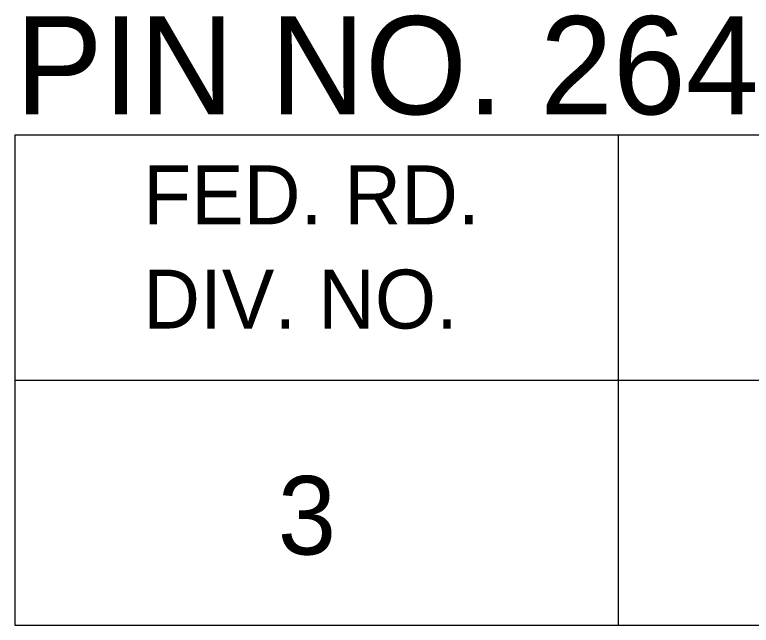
# Model space of a CAD drawing. Extents: x 1000 to 1162, y 999 to 8520.
# Drawn here: x 1133.055 to 1136.81, y 6965.046 to 6968.157 of the extents above; entities that cross this region are included whole.
import ezdxf

# ---------------------------------------------------------------- set-up
doc = ezdxf.new("R2010")
doc.units = 0
doc.layers.add('Level 20', color=7, linetype='Continuous')
doc.layers.add('Level 3', color=7, linetype='Continuous')

msp = doc.modelspace()

# ---------------------------------------------------------------- linework, layer by layer
at = {"layer": 'Level 3'}
for p, q in [((1133.055, 6967.5458), (1161.555, 6967.5458)), ((1133.055, 6967.5458), (1133.055, 6965.0458)), ((1133.055, 6967.5458), (1161.555, 6967.5458)), ((1133.055, 6967.5458), (1133.055, 6965.0458)), ((1133.055, 6967.5458), (1161.555, 6967.5458)), ((1133.055, 6967.5458), (1133.055, 6965.0458)), ((1133.055, 6967.5458), (1161.555, 6967.5458)), ((1133.055, 6967.5458), (1133.055, 6965.0458)), ((1133.055, 6967.5458), (1161.555, 6967.5458)), ((1133.055, 6967.5458), (1133.055, 6965.0458)), ((1133.055, 6967.5458), (1161.555, 6967.5458)), ((1133.055, 6967.5458), (1133.055, 6965.0458)), ((1133.055, 6967.5458), (1161.555, 6967.5458)), ((1133.055, 6967.5458), (1133.055, 6965.0458)), ((1133.055, 6967.5458), (1161.555, 6967.5458)), ((1133.055, 6967.5458), (1133.055, 6965.0458)), ((1133.055, 6967.5458), (1161.555, 6967.5458)), ((1133.055, 6967.5458), (1133.055, 6965.0458)), ((1133.055, 6967.5458), (1161.555, 6967.5458)), ((1133.055, 6967.5458), (1133.055, 6965.0458)), ((1133.055, 6967.5458), (1161.555, 6967.5458)), ((1133.055, 6967.5458), (1133.055, 6965.0458)), ((1133.055, 6967.5458), (1161.555, 6967.5458)), ((1133.055, 6967.5458), (1133.055, 6965.0458)), ((1133.055, 6967.5458), (1161.555, 6967.5458)), ((1133.055, 6967.5458), (1133.055, 6965.0458)), ((1133.055, 6967.5458), (1161.555, 6967.5458)), ((1133.055, 6967.5458), (1133.055, 6965.0458)), ((1133.055, 6967.5458), (1161.555, 6967.5458)), ((1133.055, 6967.5458), (1133.055, 6965.0458)), ((1133.055, 6967.5458), (1161.555, 6967.5458)), ((1133.055, 6967.5458), (1133.055, 6965.0458)), ((1133.055, 6967.5458), (1161.555, 6967.5458)), ((1133.055, 6967.5458), (1133.055, 6965.0458)), ((1133.055, 6967.5458), (1161.555, 6967.5458)), ((1133.055, 6967.5458), (1133.055, 6965.0458)), ((1133.055, 6967.5458), (1161.555, 6967.5458)), ((1133.055, 6967.5458), (1133.055, 6965.0458)), ((1133.055, 6967.5458), (1161.555, 6967.5458)), ((1133.055, 6967.5458), (1133.055, 6965.0458)), ((1133.055, 6967.5458), (1161.555, 6967.5458)), ((1133.055, 6967.5458), (1133.055, 6965.0458)), ((1133.055, 6967.5458), (1161.555, 6967.5458)), ((1133.055, 6967.5458), (1133.055, 6965.0458)), ((1133.055, 6967.5458), (1161.555, 6967.5458)), ((1133.055, 6967.5458), (1133.055, 6965.0458)), ((1133.055, 6967.5458), (1161.555, 6967.5458)), ((1133.055, 6967.5458), (1133.055, 6965.0458)), ((1133.055, 6967.5458), (1161.555, 6967.5458)), ((1133.055, 6967.5458), (1133.055, 6965.0458)), ((1133.055, 6967.5458), (1161.555, 6967.5458)), ((1133.055, 6967.5458), (1133.055, 6965.0458)), ((1133.055, 6967.5458), (1161.555, 6967.5458)), ((1133.055, 6967.5458), (1133.055, 6965.0458)), ((1133.055, 6967.5458), (1161.555, 6967.5458)), ((1133.055, 6967.5458), (1133.055, 6965.0458)), ((1133.055, 6967.5458), (1161.555, 6967.5458)), ((1133.055, 6967.5458), (1133.055, 6965.0458)), ((1133.055, 6967.5458), (1161.555, 6967.5458)), ((1133.055, 6967.5458), (1133.055, 6965.0458)), ((1133.055, 6967.5458), (1161.555, 6967.5458)), ((1133.055, 6967.5458), (1133.055, 6965.0458)), ((1133.055, 6967.5458), (1161.555, 6967.5458)), ((1133.055, 6967.5458), (1133.055, 6965.0458)), ((1133.055, 6967.5458), (1161.555, 6967.5458)), ((1133.055, 6967.5458), (1133.055, 6965.0458)), ((1133.055, 6967.5458), (1161.555, 6967.5458)), ((1133.055, 6967.5458), (1133.055, 6965.0458)), ((1133.055, 6967.5458), (1161.555, 6967.5458)), ((1133.055, 6967.5458), (1133.055, 6965.0458)), ((1133.055, 6967.5458), (1161.555, 6967.5458)), ((1133.055, 6967.5458), (1133.055, 6965.0458)), ((1133.055, 6967.5458), (1161.555, 6967.5458)), ((1133.055, 6967.5458), (1133.055, 6965.0458)), ((1133.055, 6967.5458), (1161.555, 6967.5458)), ((1133.055, 6967.5458), (1133.055, 6965.0458)), ((1133.055, 6967.5458), (1161.555, 6967.5458)), ((1133.055, 6967.5458), (1133.055, 6965.0458)), ((1133.055, 6967.5458), (1161.555, 6967.5458)), ((1133.055, 6967.5458), (1133.055, 6965.0458)), ((1133.055, 6967.5458), (1161.555, 6967.5458)), ((1133.055, 6967.5458), (1133.055, 6965.0458)), ((1133.055, 6967.5458), (1161.555, 6967.5458)), ((1133.055, 6967.5458), (1133.055, 6965.0458)), ((1133.055, 6967.5458), (1161.555, 6967.5458)), ((1133.055, 6967.5458), (1133.055, 6965.0458)), ((1133.055, 6967.5458), (1161.555, 6967.5458)), ((1133.055, 6967.5458), (1133.055, 6965.0458)), ((1133.055, 6967.5458), (1161.555, 6967.5458)), ((1133.055, 6967.5458), (1133.055, 6965.0458)), ((1133.055, 6967.5458), (1161.555, 6967.5458)), ((1133.055, 6967.5458), (1133.055, 6965.0458)), ((1133.055, 6967.5458), (1161.555, 6967.5458)), ((1133.055, 6967.5458), (1133.055, 6965.0458)), ((1133.055, 6967.5458), (1161.555, 6967.5458)), ((1133.055, 6967.5458), (1133.055, 6965.0458)), ((1133.055, 6967.5458), (1161.555, 6967.5458)), ((1133.055, 6967.5458), (1133.055, 6965.0458)), ((1133.055, 6967.5458), (1161.555, 6967.5458)), ((1133.055, 6967.5458), (1133.055, 6965.0458)), ((1136.1323, 6967.5458), (1136.1323, 6965.0458)), ((1136.1323, 6967.5458), (1136.1323, 6965.0458)), ((1136.1323, 6967.5458), (1136.1323, 6965.0458)), ((1136.1323, 6967.5458), (1136.1323, 6965.0458)), ((1136.1323, 6967.5458), (1136.1323, 6965.0458)), ((1136.1323, 6967.5458), (1136.1323, 6965.0458)), ((1136.1323, 6967.5458), (1136.1323, 6965.0458)), ((1136.1323, 6967.5458), (1136.1323, 6965.0458)), ((1136.1323, 6967.5458), (1136.1323, 6965.0458)), ((1136.1323, 6967.5458), (1136.1323, 6965.0458)), ((1136.1323, 6967.5458), (1136.1323, 6965.0458)), ((1136.1323, 6967.5458), (1136.1323, 6965.0458)), ((1136.1323, 6967.5458), (1136.1323, 6965.0458)), ((1136.1323, 6967.5458), (1136.1323, 6965.0458)), ((1136.1323, 6967.5458), (1136.1323, 6965.0458)), ((1136.1323, 6967.5458), (1136.1323, 6965.0458)), ((1136.1323, 6967.5458), (1136.1323, 6965.0458)), ((1136.1323, 6967.5458), (1136.1323, 6965.0458)), ((1136.1323, 6967.5458), (1136.1323, 6965.0458)), ((1136.1323, 6967.5458), (1136.1323, 6965.0458)), ((1136.1323, 6967.5458), (1136.1323, 6965.0458)), ((1136.1323, 6967.5458), (1136.1323, 6965.0458)), ((1136.1323, 6967.5458), (1136.1323, 6965.0458)), ((1136.1323, 6967.5458), (1136.1323, 6965.0458)), ((1136.1323, 6967.5458), (1136.1323, 6965.0458)), ((1136.1323, 6967.5458), (1136.1323, 6965.0458)), ((1136.1323, 6967.5458), (1136.1323, 6965.0458)), ((1136.1323, 6967.5458), (1136.1323, 6965.0458)), ((1136.1323, 6967.5458), (1136.1323, 6965.0458)), ((1136.1323, 6967.5458), (1136.1323, 6965.0458)), ((1136.1323, 6967.5458), (1136.1323, 6965.0458)), ((1136.1323, 6967.5458), (1136.1323, 6965.0458)), ((1136.1323, 6967.5458), (1136.1323, 6965.0458)), ((1136.1323, 6967.5458), (1136.1323, 6965.0458)), ((1136.1323, 6967.5458), (1136.1323, 6965.0458)), ((1136.1323, 6967.5458), (1136.1323, 6965.0458)), ((1136.1323, 6967.5458), (1136.1323, 6965.0458)), ((1136.1323, 6967.5458), (1136.1323, 6965.0458)), ((1136.1323, 6967.5458), (1136.1323, 6965.0458)), ((1136.1323, 6967.5458), (1136.1323, 6965.0458)), ((1136.1323, 6967.5458), (1136.1323, 6965.0458)), ((1136.1323, 6967.5458), (1136.1323, 6965.0458)), ((1136.1323, 6967.5458), (1136.1323, 6965.0458)), ((1136.1323, 6967.5458), (1136.1323, 6965.0458)), ((1136.1323, 6967.5458), (1136.1323, 6965.0458)), ((1136.1323, 6967.5458), (1136.1323, 6965.0458)), ((1136.1323, 6967.5458), (1136.1323, 6965.0458)), ((1136.1323, 6967.5458), (1136.1323, 6965.0458)), ((1136.1323, 6967.5458), (1136.1323, 6965.0458)), ((1136.1323, 6967.5458), (1136.1323, 6965.0458)), ((1133.055, 6966.2958), (1161.555, 6966.2958)), ((1133.055, 6966.2958), (1161.555, 6966.2958)), ((1133.055, 6966.2958), (1161.555, 6966.2958)), ((1133.055, 6966.2958), (1161.555, 6966.2958)), ((1133.055, 6966.2958), (1161.555, 6966.2958)), ((1133.055, 6966.2958), (1161.555, 6966.2958)), ((1133.055, 6966.2958), (1161.555, 6966.2958)), ((1133.055, 6966.2958), (1161.555, 6966.2958)), ((1133.055, 6966.2958), (1161.555, 6966.2958)), ((1133.055, 6966.2958), (1161.555, 6966.2958)), ((1133.055, 6966.2958), (1161.555, 6966.2958)), ((1133.055, 6966.2958), (1161.555, 6966.2958)), ((1133.055, 6966.2958), (1161.555, 6966.2958)), ((1133.055, 6966.2958), (1161.555, 6966.2958)), ((1133.055, 6966.2958), (1161.555, 6966.2958)), ((1133.055, 6966.2958), (1161.555, 6966.2958)), ((1133.055, 6966.2958), (1161.555, 6966.2958)), ((1133.055, 6966.2958), (1161.555, 6966.2958)), ((1133.055, 6966.2958), (1161.555, 6966.2958)), ((1133.055, 6966.2958), (1161.555, 6966.2958)), ((1133.055, 6966.2958), (1161.555, 6966.2958)), ((1133.055, 6966.2958), (1161.555, 6966.2958)), ((1133.055, 6966.2958), (1161.555, 6966.2958)), ((1133.055, 6966.2958), (1161.555, 6966.2958)), ((1133.055, 6966.2958), (1161.555, 6966.2958)), ((1133.055, 6966.2958), (1161.555, 6966.2958)), ((1133.055, 6966.2958), (1161.555, 6966.2958)), ((1133.055, 6966.2958), (1161.555, 6966.2958)), ((1133.055, 6966.2958), (1161.555, 6966.2958)), ((1133.055, 6966.2958), (1161.555, 6966.2958)), ((1133.055, 6966.2958), (1161.555, 6966.2958)), ((1133.055, 6966.2958), (1161.555, 6966.2958)), ((1133.055, 6966.2958), (1161.555, 6966.2958)), ((1133.055, 6966.2958), (1161.555, 6966.2958)), ((1133.055, 6966.2958), (1161.555, 6966.2958)), ((1133.055, 6966.2958), (1161.555, 6966.2958)), ((1133.055, 6966.2958), (1161.555, 6966.2958)), ((1133.055, 6966.2958), (1161.555, 6966.2958)), ((1133.055, 6966.2958), (1161.555, 6966.2958)), ((1133.055, 6966.2958), (1161.555, 6966.2958)), ((1133.055, 6966.2958), (1161.555, 6966.2958)), ((1133.055, 6966.2958), (1161.555, 6966.2958)), ((1133.055, 6966.2958), (1161.555, 6966.2958)), ((1133.055, 6966.2958), (1161.555, 6966.2958)), ((1133.055, 6966.2958), (1161.555, 6966.2958)), ((1133.055, 6966.2958), (1161.555, 6966.2958)), ((1133.055, 6966.2958), (1161.555, 6966.2958)), ((1133.055, 6966.2958), (1161.555, 6966.2958)), ((1133.055, 6966.2958), (1161.555, 6966.2958)), ((1133.055, 6966.2958), (1161.555, 6966.2958)), ((1133.055, 6965.0458), (1161.555, 6965.0458)), ((1133.055, 6965.0458), (1161.555, 6965.0458)), ((1133.055, 6965.0458), (1161.555, 6965.0458)), ((1133.055, 6965.0458), (1161.555, 6965.0458)), ((1133.055, 6965.0458), (1161.555, 6965.0458)), ((1133.055, 6965.0458), (1161.555, 6965.0458)), ((1133.055, 6965.0458), (1161.555, 6965.0458)), ((1133.055, 6965.0458), (1161.555, 6965.0458)), ((1133.055, 6965.0458), (1161.555, 6965.0458)), ((1133.055, 6965.0458), (1161.555, 6965.0458)), ((1133.055, 6965.0458), (1161.555, 6965.0458)), ((1133.055, 6965.0458), (1161.555, 6965.0458)), ((1133.055, 6965.0458), (1161.555, 6965.0458)), ((1133.055, 6965.0458), (1161.555, 6965.0458)), ((1133.055, 6965.0458), (1161.555, 6965.0458)), ((1133.055, 6965.0458), (1161.555, 6965.0458)), ((1133.055, 6965.0458), (1161.555, 6965.0458)), ((1133.055, 6965.0458), (1161.555, 6965.0458)), ((1133.055, 6965.0458), (1161.555, 6965.0458)), ((1133.055, 6965.0458), (1161.555, 6965.0458)), ((1133.055, 6965.0458), (1161.555, 6965.0458)), ((1133.055, 6965.0458), (1161.555, 6965.0458)), ((1133.055, 6965.0458), (1161.555, 6965.0458)), ((1133.055, 6965.0458), (1161.555, 6965.0458)), ((1133.055, 6965.0458), (1161.555, 6965.0458)), ((1133.055, 6965.0458), (1161.555, 6965.0458)), ((1133.055, 6965.0458), (1161.555, 6965.0458)), ((1133.055, 6965.0458), (1161.555, 6965.0458)), ((1133.055, 6965.0458), (1161.555, 6965.0458)), ((1133.055, 6965.0458), (1161.555, 6965.0458)), ((1133.055, 6965.0458), (1161.555, 6965.0458)), ((1133.055, 6965.0458), (1161.555, 6965.0458)), ((1133.055, 6965.0458), (1161.555, 6965.0458)), ((1133.055, 6965.0458), (1161.555, 6965.0458)), ((1133.055, 6965.0458), (1161.555, 6965.0458)), ((1133.055, 6965.0458), (1161.555, 6965.0458)), ((1133.055, 6965.0458), (1161.555, 6965.0458)), ((1133.055, 6965.0458), (1161.555, 6965.0458)), ((1133.055, 6965.0458), (1161.555, 6965.0458)), ((1133.055, 6965.0458), (1161.555, 6965.0458)), ((1133.055, 6965.0458), (1161.555, 6965.0458)), ((1133.055, 6965.0458), (1161.555, 6965.0458)), ((1133.055, 6965.0458), (1161.555, 6965.0458)), ((1133.055, 6965.0458), (1161.555, 6965.0458)), ((1133.055, 6965.0458), (1161.555, 6965.0458)), ((1133.055, 6965.0458), (1161.555, 6965.0458)), ((1133.055, 6965.0458), (1161.555, 6965.0458)), ((1133.055, 6965.0458), (1161.555, 6965.0458)), ((1133.055, 6965.0458), (1161.555, 6965.0458)), ((1133.055, 6965.0458), (1161.555, 6965.0458))]:
    msp.add_line(p, q, dxfattribs=at)

# ---------------------------------------------------------------- texts
at = {"layer": 'Level 20'}
msp.add_text('PIN NO. 26432', height=0.5, dxfattribs=at).set_placement((1133.0578, 6967.65))
at = {"layer": 'Level 3'}
for s, height, p in [('FED. RD.', 0.3, (1133.7098, 6967.0896)), ('FED. RD.', 0.3, (1133.7098, 6967.0896)), ('FED. RD.', 0.3, (1133.7098, 6967.0896)), ('FED. RD.', 0.3, (1133.7098, 6967.0896)), ('FED. RD.', 0.3, (1133.7098, 6967.0896)), ('FED. RD.', 0.3, (1133.7098, 6967.0896)), ('FED. RD.', 0.3, (1133.7098, 6967.0896)), ('FED. RD.', 0.3, (1133.7098, 6967.0896)), ('FED. RD.', 0.3, (1133.7098, 6967.0896)), ('FED. RD.', 0.3, (1133.7098, 6967.0896)), ('FED. RD.', 0.3, (1133.7098, 6967.0896)), ('FED. RD.', 0.3, (1133.7098, 6967.0896)), ('FED. RD.', 0.3, (1133.7098, 6967.0896)), ('FED. RD.', 0.3, (1133.7098, 6967.0896)), ('FED. RD.', 0.3, (1133.7098, 6967.0896)), ('FED. RD.', 0.3, (1133.7098, 6967.0896)), ('FED. RD.', 0.3, (1133.7098, 6967.0896)), ('FED. RD.', 0.3, (1133.7098, 6967.0896)), ('FED. RD.', 0.3, (1133.7098, 6967.0896)), ('FED. RD.', 0.3, (1133.7098, 6967.0896)), ('FED. RD.', 0.3, (1133.7098, 6967.0896)), ('FED. RD.', 0.3, (1133.7098, 6967.0896)), ('FED. RD.', 0.3, (1133.7098, 6967.0896)), ('FED. RD.', 0.3, (1133.7098, 6967.0896)), ('FED. RD.', 0.3, (1133.7098, 6967.0896)), ('FED. RD.', 0.3, (1133.7098, 6967.0896)), ('FED. RD.', 0.3, (1133.7098, 6967.0896)), ('FED. RD.', 0.3, (1133.7098, 6967.0896)), ('FED. RD.', 0.3, (1133.7098, 6967.0896)), ('FED. RD.', 0.3, (1133.7098, 6967.0896)), ('FED. RD.', 0.3, (1133.7098, 6967.0896)), ('FED. RD.', 0.3, (1133.7098, 6967.0896)), ('FED. RD.', 0.3, (1133.7098, 6967.0896)), ('FED. RD.', 0.3, (1133.7098, 6967.0896)), ('FED. RD.', 0.3, (1133.7098, 6967.0896)), ('FED. RD.', 0.3, (1133.7098, 6967.0896)), ('FED. RD.', 0.3, (1133.7098, 6967.0896)), ('FED. RD.', 0.3, (1133.7098, 6967.0896)), ('FED. RD.', 0.3, (1133.7098, 6967.0896)), ('FED. RD.', 0.3, (1133.7098, 6967.0896)), ('FED. RD.', 0.3, (1133.7098, 6967.0896)), ('FED. RD.', 0.3, (1133.7098, 6967.0896)), ('FED. RD.', 0.3, (1133.7098, 6967.0896)), ('FED. RD.', 0.3, (1133.7098, 6967.0896)), ('FED. RD.', 0.3, (1133.7098, 6967.0896)), ('FED. RD.', 0.3, (1133.7098, 6967.0896)), ('FED. RD.', 0.3, (1133.7098, 6967.0896)), ('FED. RD.', 0.3, (1133.7098, 6967.0896)), ('FED. RD.', 0.3, (1133.7098, 6967.0896)), ('FED. RD.', 0.3, (1133.7098, 6967.0896)), ('DIV. NO.', 0.3, (1133.7098, 6966.5583)), ('DIV. NO.', 0.3, (1133.7098, 6966.5583)), ('DIV. NO.', 0.3, (1133.7098, 6966.5583)), ('DIV. NO.', 0.3, (1133.7098, 6966.5583)), ('DIV. NO.', 0.3, (1133.7098, 6966.5583)), ('DIV. NO.', 0.3, (1133.7098, 6966.5583)), ('DIV. NO.', 0.3, (1133.7098, 6966.5583)), ('DIV. NO.', 0.3, (1133.7098, 6966.5583)), ('DIV. NO.', 0.3, (1133.7098, 6966.5583)), ('DIV. NO.', 0.3, (1133.7098, 6966.5583)), ('DIV. NO.', 0.3, (1133.7098, 6966.5583)), ('DIV. NO.', 0.3, (1133.7098, 6966.5583)), ('DIV. NO.', 0.3, (1133.7098, 6966.5583)), ('DIV. NO.', 0.3, (1133.7098, 6966.5583)), ('DIV. NO.', 0.3, (1133.7098, 6966.5583)), ('DIV. NO.', 0.3, (1133.7098, 6966.5583)), ('DIV. NO.', 0.3, (1133.7098, 6966.5583)), ('DIV. NO.', 0.3, (1133.7098, 6966.5583)), ('DIV. NO.', 0.3, (1133.7098, 6966.5583)), ('DIV. NO.', 0.3, (1133.7098, 6966.5583)), ('DIV. NO.', 0.3, (1133.7098, 6966.5583)), ('DIV. NO.', 0.3, (1133.7098, 6966.5583)), ('DIV. NO.', 0.3, (1133.7098, 6966.5583)), ('DIV. NO.', 0.3, (1133.7098, 6966.5583)), ('DIV. NO.', 0.3, (1133.7098, 6966.5583)), ('DIV. NO.', 0.3, (1133.7098, 6966.5583)), ('DIV. NO.', 0.3, (1133.7098, 6966.5583)), ('DIV. NO.', 0.3, (1133.7098, 6966.5583)), ('DIV. NO.', 0.3, (1133.7098, 6966.5583)), ('DIV. NO.', 0.3, (1133.7098, 6966.5583)), ('DIV. NO.', 0.3, (1133.7098, 6966.5583)), ('DIV. NO.', 0.3, (1133.7098, 6966.5583)), ('DIV. NO.', 0.3, (1133.7098, 6966.5583)), ('DIV. NO.', 0.3, (1133.7098, 6966.5583)), ('DIV. NO.', 0.3, (1133.7098, 6966.5583)), ('DIV. NO.', 0.3, (1133.7098, 6966.5583)), ('DIV. NO.', 0.3, (1133.7098, 6966.5583)), ('DIV. NO.', 0.3, (1133.7098, 6966.5583)), ('DIV. NO.', 0.3, (1133.7098, 6966.5583)), ('DIV. NO.', 0.3, (1133.7098, 6966.5583)), ('DIV. NO.', 0.3, (1133.7098, 6966.5583)), ('DIV. NO.', 0.3, (1133.7098, 6966.5583)), ('DIV. NO.', 0.3, (1133.7098, 6966.5583)), ('DIV. NO.', 0.3, (1133.7098, 6966.5583)), ('DIV. NO.', 0.3, (1133.7098, 6966.5583)), ('DIV. NO.', 0.3, (1133.7098, 6966.5583)), ('DIV. NO.', 0.3, (1133.7098, 6966.5583)), ('DIV. NO.', 0.3, (1133.7098, 6966.5583)), ('DIV. NO.', 0.3, (1133.7098, 6966.5583)), ('DIV. NO.', 0.3, (1133.7098, 6966.5583)), ('3', 0.4, (1134.3961, 6965.4065)), ('3', 0.4, (1134.3961, 6965.4065)), ('3', 0.4, (1134.3961, 6965.4065)), ('3', 0.4, (1134.3961, 6965.4065)), ('3', 0.4, (1134.3961, 6965.4065)), ('3', 0.4, (1134.3961, 6965.4065)), ('3', 0.4, (1134.3961, 6965.4065)), ('3', 0.4, (1134.3961, 6965.4065)), ('3', 0.4, (1134.3961, 6965.4065)), ('3', 0.4, (1134.3961, 6965.4065)), ('3', 0.4, (1134.3961, 6965.4065)), ('3', 0.4, (1134.3961, 6965.4065)), ('3', 0.4, (1134.3961, 6965.4065)), ('3', 0.4, (1134.3961, 6965.4065)), ('3', 0.4, (1134.3961, 6965.4065)), ('3', 0.4, (1134.3961, 6965.4065)), ('3', 0.4, (1134.3961, 6965.4065)), ('3', 0.4, (1134.3961, 6965.4065)), ('3', 0.4, (1134.3961, 6965.4065)), ('3', 0.4, (1134.3961, 6965.4065)), ('3', 0.4, (1134.3961, 6965.4065)), ('3', 0.4, (1134.3961, 6965.4065)), ('3', 0.4, (1134.3961, 6965.4065)), ('3', 0.4, (1134.3961, 6965.4065)), ('3', 0.4, (1134.3961, 6965.4065)), ('3', 0.4, (1134.3961, 6965.4065)), ('3', 0.4, (1134.3961, 6965.4065)), ('3', 0.4, (1134.3961, 6965.4065)), ('3', 0.4, (1134.3961, 6965.4065)), ('3', 0.4, (1134.3961, 6965.4065)), ('3', 0.4, (1134.3961, 6965.4065)), ('3', 0.4, (1134.3961, 6965.4065)), ('3', 0.4, (1134.3961, 6965.4065)), ('3', 0.4, (1134.3961, 6965.4065)), ('3', 0.4, (1134.3961, 6965.4065)), ('3', 0.4, (1134.3961, 6965.4065)), ('3', 0.4, (1134.3961, 6965.4065)), ('3', 0.4, (1134.3961, 6965.4065)), ('3', 0.4, (1134.3961, 6965.4065)), ('3', 0.4, (1134.3961, 6965.4065)), ('3', 0.4, (1134.3961, 6965.4065)), ('3', 0.4, (1134.3961, 6965.4065)), ('3', 0.4, (1134.3961, 6965.4065)), ('3', 0.4, (1134.3961, 6965.4065)), ('3', 0.4, (1134.3961, 6965.4065)), ('3', 0.4, (1134.3961, 6965.4065)), ('3', 0.4, (1134.3961, 6965.4065)), ('3', 0.4, (1134.3961, 6965.4065)), ('3', 0.4, (1134.3961, 6965.4065)), ('3', 0.4, (1134.3961, 6965.4065))]:
    msp.add_text(s, height=height, dxfattribs=at).set_placement(p)

doc.saveas('drawing.dxf')
